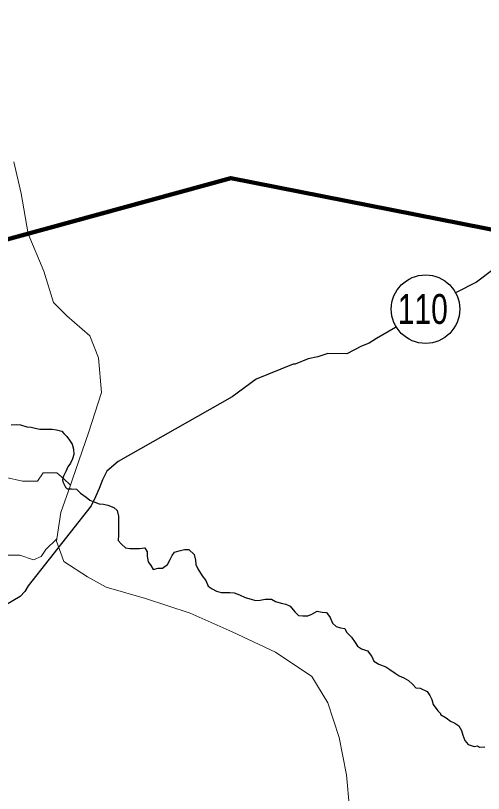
# Model space of a CAD drawing. Extents: x 553962 to 842807, y 8883888 to 9032388.
# Drawn here: x 764161 to 769644, y 8923456 to 8932571 of the extents above; entities that cross this region are included whole.
import ezdxf
from ezdxf.enums import TextEntityAlignment as Align

# ---------------------------------------------------------------- set-up
doc = ezdxf.new("R2010")
doc.units = 0
doc.header["$LTSCALE"] = 160
for name, color, linetype, lineweight in [('11', 7, 'Continuous', 25), ('15', 7, 'Continuous', 25), ('21', 7, 'Continuous', 25), ('27', 7, 'Continuous', 90), ('4', 7, 'Continuous', 13)]:
    doc.layers.add(name, color=color, linetype=linetype, lineweight=lineweight)

msp = doc.modelspace()

# ---------------------------------------------------------------- linework, layer by layer
at = {"layer": '11'}
msp.add_circle((768965.2, 8929131), 401.3, dxfattribs=at)
at = {"layer": '15'}
for points in [[(774356.7, 8932040.9), (771581.7, 8930420.9), (771525.6, 8930405.7), (771061.8, 8930345.4), (770909, 8930335.5), (770822.1, 8930264.4), (770735, 8930137.2), (770571.4, 8929969.4), (770459.1, 8929908.4), (770367.4, 8929898.4), (769928.6, 8929726), (769560.8, 8929446.5), (769323.7, 8929324.5)], [(768612, 8928917.3), (768391.8, 8928786.5), (768305, 8928730.6), (768213.1, 8928695.1), (768044.7, 8928608.8), (767820.5, 8928609.2), (767703.2, 8928573.8), (767591.1, 8928548.5), (767438, 8928487.7), (767412.6, 8928487.7), (766978.9, 8928310.2), (766697.9, 8928101.9), (765365.5, 8927345.3), (765232.7, 8927233.5), (765181.3, 8927131.7), (765140.2, 8927029.9), (765099.1, 8926933.2), (765047.8, 8926826.3), (764310.7, 8925890.3), (764269.7, 8925824.2), (764213.5, 8925763.2), (763095.4, 8925103)]]:
    msp.add_lwpolyline(points, dxfattribs=at)
at = {"layer": '21'}
for points in [[(764108.1, 8927773.7), (764169.1, 8927778.4), (764218.3, 8927775.5), (764294.1, 8927751.2), (764342.7, 8927748.2), (764391.2, 8927736), (764445.8, 8927723.9), (764524.6, 8927723.9), (764588.3, 8927723.9), (764639.8, 8927717.8), (764703.5, 8927699.6), (764727.9, 8927673), (764763.2, 8927637.1), (764793.5, 8927596.1), (764823.7, 8927550.1), (764838.5, 8927488.9), (764843.2, 8927427.7), (764827.6, 8927376.9), (764806.6, 8927326.2), (764773.2, 8927283.7), (764749, 8927229), (764721.7, 8927174.4), (764712.6, 8927134.9), (764715.6, 8927107.6), (764746, 8927043.8), (764764.1, 8927025.8), (764815, 8927025.5), (764876, 8927020), (764921.4, 8926973.9), (764987.2, 8926927.6), (765032.8, 8926891.6), (765088.6, 8926870.9), (765139.3, 8926850.2), (765190.1, 8926844.8), (765240.9, 8926834.3), (765311.9, 8926808.3), (765352.4, 8926772.4)], [(765352.4, 8926772.4), (765367.2, 8926706.1), (765366.8, 8926655.2), (765366.3, 8926578.8), (765365.7, 8926487.1), (765365.2, 8926420.9), (765400.5, 8926379.9), (765451.1, 8926333.7), (765501.9, 8926328.3), (765557.8, 8926327.9), (765613.8, 8926327.6), (765674.9, 8926332.3), (765705.1, 8926286.3), (765704.7, 8926235.3), (765714.4, 8926169), (765744.7, 8926128.1), (765774.9, 8926082.1), (765830.9, 8926097), (765881.8, 8926096.7), (765943.1, 8926137), (765974, 8926197.9), (765994.7, 8926243.7), (766025.5, 8926284.2), (766076.5, 8926299.2), (766142.7, 8926314), (766193.5, 8926313.7), (766254.2, 8926257.3), (766269, 8926190.9), (766273.7, 8926140), (766298.8, 8926088.9), (766349.1, 8926007.1), (766389.4, 8925950.8), (766419.5, 8925884.3), (766465, 8925853.5), (766515.7, 8925827.7), (766571.5, 8925812.1), (766622.4, 8925811.7)], [(766622.4, 8925811.7), (766673.3, 8925811.4), (766724.1, 8925806), (766785, 8925785.2), (766850.9, 8925754.2), (766922, 8925733.4), (766972.7, 8925717.8), (767028.7, 8925722.5), (767084.7, 8925732.4), (767161, 8925731.9), (767206.6, 8925706.1), (767272.6, 8925685.3), (767328.4, 8925674.8), (767379.1, 8925649), (767434.6, 8925582.4), (767475, 8925541.4), (767525.8, 8925536), (767586.9, 8925535.6), (767632.8, 8925555.7), (767694.1, 8925590.9), (767755, 8925580.3), (767805.8, 8925574.9), (767846.2, 8925518.6), (767876.2, 8925452.2), (767916.6, 8925411.2), (767967.4, 8925395.6), (768018.2, 8925390.2), (768038.2, 8925344.2), (768098.9, 8925287.8), (768139.2, 8925226.4), (768169.3, 8925180.4), (768214.9, 8925149.5), (768286, 8925128.7), (768336.4, 8925062.1), (768361.4, 8925005.9), (768417.1, 8924969.9), (768498.3, 8924938.8), (768548.9, 8924907.9), (768609.7, 8924866.8), (768655.2, 8924836), (768711, 8924810.1), (768766.8, 8924779.2), (768817.3, 8924733), (768852.6, 8924692.1), (768903.5, 8924691.7), (768984.6, 8924650.5), (769014.8, 8924604.4), (769039.9, 8924558.4), (769054.7, 8924497.2), (769108.6, 8924423.6), (769140.5, 8924391.6), (769140.5, 8924381), (769206.3, 8924343.4), (769256.8, 8924302.3), (769308.2, 8924278.5), (769355, 8924247.3), (769386.2, 8924192.6), (769401.8, 8924137.9), (769425.2, 8924075.5), (769464.2, 8924028.6), (769534.3, 8924005.2), (769573.3, 8924013), (769596.7, 8923997.4), (769661.7, 8924004.3)]]:
    msp.add_lwpolyline(points, dxfattribs=at)
at = {"layer": '27'}
msp.add_lwpolyline([(785228, 8932570.7), (773847.7, 8928582.9), (772905.7, 8929437.8), (766683.7, 8930666.8), (762959.3, 8929647.4)], dxfattribs=at)
at = {"layer": '4'}
for points in [[(765015, 8927681.4), (765167.7, 8928155.7), (765133.7, 8928562.2), (765032, 8928816.3), (764760.6, 8929053.4), (764603.9, 8929210), (764494.3, 8929577.6), (764308.2, 8930011.4), (764225.5, 8930486.6), (764142.7, 8930858.4)], [(764036.3, 8927163.8), (764244.1, 8927115.9), (764419.9, 8927115.9), (764483.8, 8927211.7), (764643.6, 8927211.7), (764723.5, 8927147.8), (764803.6, 8927067.9), (764828.5, 8927139.3), (765015, 8927681.4)], [(764040.2, 8926247.4), (764211.8, 8926247.4), (764370.2, 8926194.7), (764462.6, 8926234.2), (764515.4, 8926313.3), (764646.2, 8926439.4), (764692.8, 8926749.7), (764803.6, 8927067.9), (764723.5, 8927147.8), (764643.6, 8927211.7), (764483.8, 8927211.7), (764419.9, 8927115.9), (764244.1, 8927115.9), (764036.3, 8927163.8)], [(768073.3, 8923283.5), (768039.4, 8923673.1), (767954.6, 8924113.5), (767818.9, 8924520), (767632.4, 8924824.9), (767208.4, 8925112.9), (766699.6, 8925350.1), (766207.8, 8925570.3), (765682, 8925739.7), (765224.1, 8925875.2), (765003.6, 8925993.7), (764726.7, 8926173.8), (764641.9, 8926410.9), (764646.2, 8926439.4), (764515.4, 8926313.3), (764462.6, 8926234.2), (764370.2, 8926194.7), (764211.8, 8926247.4), (764040.2, 8926247.4)]]:
    msp.add_lwpolyline(points, dxfattribs=at)

# ---------------------------------------------------------------- texts
at = {"layer": '11', "width": 0.75}
msp.add_text('110', height=350, dxfattribs=at).set_placement((768933.5, 8928957.7), align=Align.CENTER)

doc.saveas('drawing.dxf')
